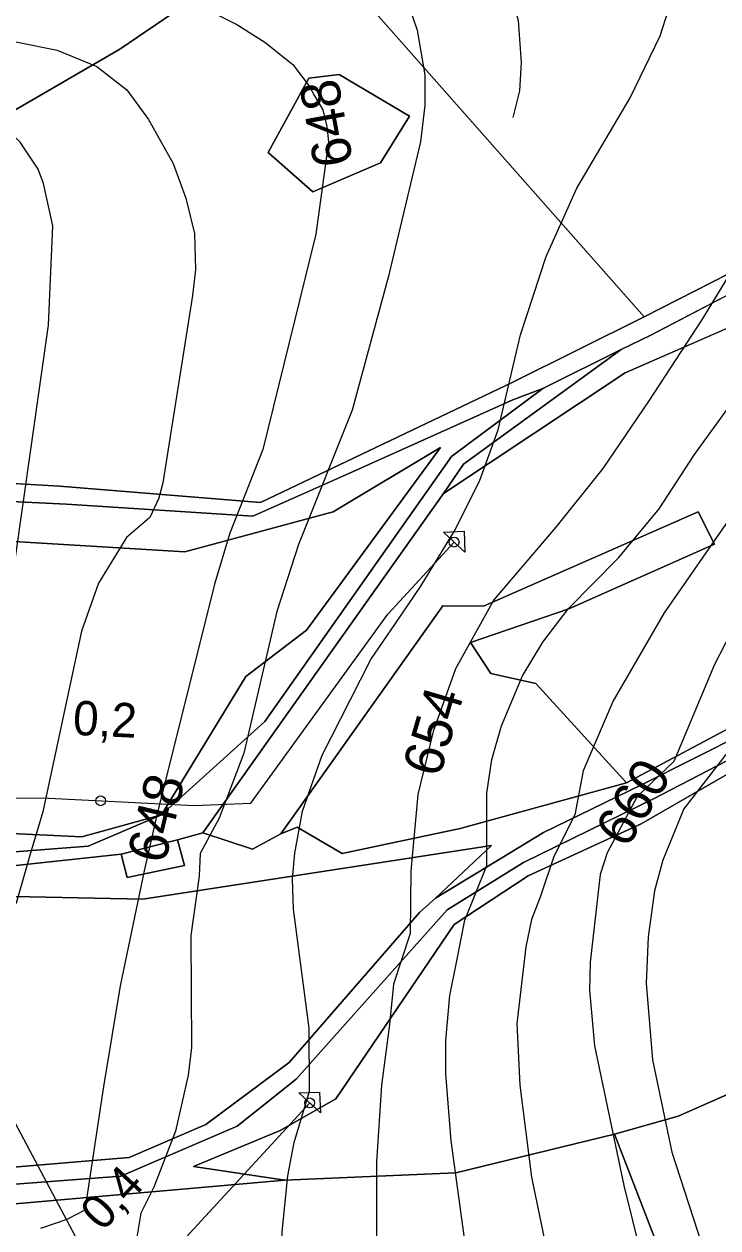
# Model space of a CAD drawing. Extents: x -709418 to -703832, y -1161719 to -1157826.
# Drawn here: x -706749.3 to -706607.7, y -1160459.3 to -1160213.8 of the extents above; entities that cross this region are included whole.
import ezdxf

# ---------------------------------------------------------------- set-up
doc = ezdxf.new("R2010")
doc.units = 0
for name, color, linetype in [('120_vrstevnice hlavní', 7, 'Continuous'), ('121_vrstevnice hlavní_popis', 7, 'Continuous'), ('122_vrstevnice základní', 7, 'Continuous'), ('124_vrstevnice doplňková', 7, 'Continuous'), ('206_TTP_KN', 7, 'Continuous'), ('207_lesní pozemek_KN', 7, 'Continuous'), ('210_ostatní plocha_KN', 7, 'Continuous'), ('301_polní cesta_stav', 7, 'Continuous'), ('311_polní cesta_staničení', 7, 'Continuous'), ('735_OP sítí TI', 7, 'Continuous'), ('Trasa-Hlavni  staniceni', 7, 'Continuous')]:
    doc.layers.add(name, color=color, linetype=linetype)

# ---------------------------------------------------------------- blocks, each defined once
blk = doc.blocks.new('_kolecko-HB')
blk.add_circle((0, 0), 0.5)

msp = doc.modelspace()

# ---------------------------------------------------------------- linework, layer by layer
at = {"layer": '120_vrstevnice hlavní'}
for points in [[(-706712.69, -1160192.59), (-706703.32, -1160191.94), (-706695.77, -1160192.23), (-706689.36, -1160193.79), (-706680.81, -1160197.64), (-706673.97, -1160204.62), (-706670.69, -1160210.47), (-706669.12, -1160215.02), (-706667.56, -1160224.14), (-706667.51, -1160230.38), (-706668.41, -1160237.82), (-706674.97, -1160265.18), (-706682.38, -1160292.54), (-706693.35, -1160319.9), (-706697.77, -1160333.58), (-706704.46, -1160362.51), (-706709.49, -1160375.74), (-706713.4, -1160382.99)], [(-706512.32, -1160245.59), (-706523.39, -1160254.44), (-706542.79, -1160268.33), (-706559.26, -1160281.14), (-706566.96, -1160287.84), (-706574.36, -1160295.39), (-706586.91, -1160310.07), (-706595.6, -1160321.9), (-706602.86, -1160333.58), (-706608.42, -1160344.41), (-706616.69, -1160364.22), (-706624.2, -1160371.3), (-706630.31, -1160382.81)], [(-706713.4, -1160382.99), (-706713.56, -1160387.59), (-706715.29, -1160399.7), (-706715.15, -1160422.5), (-706715.86, -1160428.2), (-706718.43, -1160439.59), (-706722.84, -1160451), (-706725.51, -1160456.33), (-706726.99, -1160465.29)], [(-706630.31, -1160382.81), (-706631.76, -1160387.26), (-706633.79, -1160405.11), (-706633.93, -1160410.81), (-706632.93, -1160422.21), (-706626.95, -1160450.71), (-706619.82, -1160479.21), (-706609.56, -1160502.01), (-706581.06, -1160576.1)]]:
    msp.add_lwpolyline(points, dxfattribs=at)
at = {"layer": '122_vrstevnice základní'}
for points in [[(-706652.57, -1160296.57), (-706648.04, -1160277.15), (-706642.76, -1160261.19), (-706636.49, -1160247.23), (-706625.66, -1160228.85), (-706619.54, -1160216.16), (-706615.69, -1160204.2), (-706613.84, -1160192.23), (-706613.84, -1160180.26), (-706615.83, -1160166.29), (-706619.96, -1160152.33), (-706623.81, -1160142.35), (-706631.51, -1160126.39), (-706637.06, -1160117.7), (-706645.04, -1160107.87), (-706664.99, -1160089.34), (-706671.26, -1160082.22), (-706676.82, -1160072.53), (-706681.81, -1160057.43), (-706686.22, -1160048.59), (-706693.4, -1160037.95)], [(-706581.15, -1160207.47), (-706588.11, -1160230.29), (-706601.39, -1160258.34), (-706610.92, -1160273.94), (-706621.85, -1160290.62)], [(-706777.58, -1160397.14), (-706766.82, -1160390.79), (-706759.94, -1160367.05), (-706752.99, -1160335.95), (-706744.31, -1160275.2), (-706743.45, -1160254.95), (-706745.33, -1160246.28), (-706746.48, -1160243.38), (-706750.1, -1160237.89), (-706755.16, -1160233.11), (-706758.05, -1160231.52), (-706765.72, -1160229.5), (-706791.18, -1160227.04), (-706802.75, -1160224.43), (-706809.69, -1160222.26), (-706816.49, -1160219.08), (-706821.84, -1160215.61), (-706828.93, -1160209.97)], [(-706810.42, -1160210.4), (-706804.63, -1160214.6), (-706799.57, -1160217.06), (-706796.04, -1160218.58), (-706790.08, -1160219.66), (-706783.37, -1160219.95), (-706757.91, -1160217.2), (-706750.68, -1160217.49), (-706742.58, -1160219.08), (-706734.48, -1160222.41), (-706728.37, -1160227.2), (-706723.92, -1160233.26), (-706718.88, -1160242.24)], [(-706714.83, -1160209.8), (-706711.18, -1160211.23), (-706705.89, -1160213.88), (-706700.19, -1160217.45), (-706694.49, -1160222.01), (-706691.04, -1160226.49), (-706690.07, -1160228.42), (-706688.33, -1160231.25), (-706687.51, -1160234.69), (-706687.22, -1160237.82), (-706689.79, -1160256.63), (-706700.61, -1160300.52), (-706707.31, -1160317.62), (-706710.47, -1160328.05), (-706722.29, -1160375.4)], [(-706415.2, -1160213.17), (-706429.45, -1160216.45), (-706434.55, -1160218.47), (-706440.85, -1160221.29), (-706457.95, -1160231.13), (-706472.2, -1160241.24), (-706492.86, -1160258.06), (-706509.82, -1160269.31), (-706535.47, -1160284.7), (-706549.43, -1160294.54), (-706561.68, -1160305.51), (-706574.79, -1160320.47), (-706579.92, -1160327.45), (-706588.19, -1160340.42), (-706594.03, -1160351.39), (-706604.46, -1160360.64), (-706614.66, -1160373.88)], [(-706718.88, -1160242.24), (-706716.3, -1160249.27), (-706714.56, -1160256.46), (-706714.34, -1160263.86), (-706714.95, -1160269.12), (-706720.99, -1160307.36), (-706721.85, -1160310.5), (-706723.65, -1160314.39), (-706728.39, -1160318.49)], [(-706558.13, -1160260.92), (-706577.36, -1160280.71), (-706598.87, -1160305.37), (-706618.68, -1160333.86), (-706629.08, -1160351.82), (-706635.21, -1160366.07), (-706636.92, -1160375.05), (-706641.18, -1160383.54), (-706644.01, -1160391.88)], [(-706661.15, -1160405.54), (-706659.34, -1160396.57), (-706654.86, -1160385.39), (-706654.88, -1160370.63), (-706653.88, -1160363.79), (-706651.88, -1160356.95), (-706647.61, -1160346.69), (-706643.47, -1160339.85), (-706638.2, -1160333.01), (-706627.94, -1160322.61), (-706619.68, -1160312.63), (-706612.48, -1160301.6), (-706594.63, -1160276.92)], [(-706621.85, -1160290.62), (-706631.23, -1160304.41), (-706640.81, -1160316.39), (-706653.47, -1160331.21), (-706661.29, -1160345.26), (-706665.85, -1160358.09), (-706668.98, -1160370.91), (-706670.41, -1160386.59), (-706670.55, -1160399.27), (-706673.95, -1160409.6), (-706674.72, -1160417.84)], [(-706682.8, -1160351.68), (-706678.53, -1160343.38), (-706673.51, -1160336.06), (-706668.33, -1160328.42), (-706661.54, -1160317.29), (-706656.4, -1160307.01), (-706652.57, -1160296.57)], [(-706728.39, -1160318.49), (-706734.15, -1160327.8), (-706737.62, -1160337.63), (-706745.47, -1160374.43), (-706748.07, -1160383.11), (-706750.97, -1160393.09), (-706757.18, -1160396.16)], [(-706691.13, -1160418.59), (-706694.35, -1160394.28), (-706694.57, -1160388.12), (-706694.06, -1160382.88), (-706692.49, -1160374.33), (-706688.5, -1160362.93), (-706682.8, -1160351.68)], [(-706722.29, -1160375.4), (-706724.83, -1160386.48), (-706729.68, -1160409.96), (-706733.1, -1160430.48), (-706736.95, -1160455.7), (-706740.57, -1160457.64), (-706745.97, -1160459.43)], [(-706614.66, -1160373.88), (-706618.97, -1160384.31), (-706620.68, -1160390.58), (-706621.96, -1160399.98), (-706622.39, -1160409.39), (-706621.1, -1160425.06), (-706617.11, -1160443.87), (-706610.99, -1160462.68), (-706602.72, -1160481.49)], [(-706644.01, -1160391.88), (-706645.76, -1160396.42), (-706646.9, -1160401.98), (-706648.75, -1160417.65), (-706648.18, -1160430.19), (-706645.76, -1160449), (-706639.91, -1160477.21), (-706630.51, -1160508.56), (-706626.23, -1160524.24), (-706623.95, -1160536.78), (-706620.25, -1160552.45), (-706617.09, -1160561.42), (-706613.69, -1160568.12), (-706605, -1160583.8)], [(-706578.5, -1160645.07), (-706608.71, -1160616.15), (-706617.68, -1160606.17), (-706624.67, -1160596.62), (-706635.21, -1160576.1), (-706641.77, -1160557.87), (-706643.6, -1160551.76), (-706644.9, -1160544.19), (-706646.18, -1160525.95), (-706649.74, -1160500.87), (-706656.3, -1160478.07), (-706659.01, -1160464.39), (-706662.14, -1160441.59), (-706663.28, -1160427.91), (-706663.28, -1160421.07), (-706662.43, -1160411.95), (-706661.15, -1160405.54)], [(-706674.72, -1160417.84), (-706676.39, -1160430.19), (-706677.39, -1160445.86), (-706677.39, -1160467.81), (-706675.82, -1160486.62), (-706672.69, -1160508.56), (-706670.83, -1160521.1), (-706668.98, -1160539.91), (-706665.56, -1160561.85), (-706661.86, -1160577.53), (-706658.15, -1160586.93), (-706655.74, -1160592.27), (-706652.51, -1160597.16), (-706650.17, -1160599.33), (-706626.38, -1160622.84), (-706615.69, -1160632.1), (-706608.28, -1160637.52), (-706586.87, -1160660.09)], [(-706605.29, -1160673.14), (-706656.59, -1160639.66), (-706667.7, -1160631.25), (-706674.82, -1160624.7), (-706682.23, -1160616.29), (-706685.65, -1160611.16), (-706690.78, -1160600.9), (-706693.11, -1160594.78), (-706695.91, -1160583.8), (-706697.77, -1160573.54), (-706698.67, -1160565.05), (-706698.62, -1160555.87), (-706694.63, -1160507.99), (-706694.77, -1160498.87), (-706696.77, -1160469.23), (-706696.62, -1160460.11), (-706695.48, -1160448.72), (-706694.2, -1160441.88), (-706691.07, -1160431.47), (-706691.13, -1160418.59)]]:
    msp.add_lwpolyline(points, dxfattribs=at)
for points in [[(-706718.88, -1160242.24), (-706718.88, -1160242.24)], [(-706728.39, -1160318.49), (-706728.39, -1160318.49)]]:
    msp.add_open_spline(points, degree=1, dxfattribs=at)
at = {"layer": '124_vrstevnice doplňková'}
msp.add_lwpolyline([(-706710.9, -1160178.29), (-706699.05, -1160178.12), (-706690.78, -1160178.4), (-706677.82, -1160181.82), (-706665.42, -1160188.95), (-706659.01, -1160193.65), (-706654.59, -1160198.5), (-706650.03, -1160207.33), (-706648.46, -1160213.03), (-706647.89, -1160221.58), (-706648.24, -1160227.37), (-706649.6, -1160232.84)], dxfattribs=at)
at = {"layer": '206_TTP_KN'}
for p, q in [((-706626.63, -1160284.88), (-706581.92, -1160265.37)), ((-706663.72, -1160309.55), (-706626.63, -1160284.88)), ((-706686.25, -1160313.24), (-706664.31, -1160300.14)), ((-706664.31, -1160300.14), (-706685.26, -1160328.67)), ((-706712.86, -1160378.77), (-706663.72, -1160309.55)), ((-706716.54, -1160321.45), (-706686.25, -1160313.24)), ((-706611.77, -1160313.3), (-706655.54, -1160332.48)), ((-706608.44, -1160319.84), (-706611.77, -1160313.3)), ((-706766.29, -1160318.4), (-706716.54, -1160321.45)), ((-706638.13, -1160333.04), (-706608.44, -1160319.84)), ((-706685.26, -1160328.67), (-706691.7, -1160337.37)), ((-706663.86, -1160332.44), (-706696.94, -1160378.98)), ((-706655.54, -1160332.48), (-706663.86, -1160332.44)), ((-706658.2, -1160339.91), (-706638.13, -1160333.04)), ((-706691.7, -1160337.37), (-706704.08, -1160346.85)), ((-706654.06, -1160346.24), (-706658.2, -1160339.91)), ((-706644.85, -1160348.3), (-706654.06, -1160346.24)), ((-706704.08, -1160346.85), (-706721.26, -1160375.08)), ((-706626.35, -1160368.57), (-706644.85, -1160348.3)), ((-706596.68, -1160352.67), (-706626.35, -1160368.57)), ((-706721.26, -1160375.08), (-706737.56, -1160379.55)), ((-706737.56, -1160379.55), (-706773.16, -1160377.92)), ((-706702.71, -1160382.06), (-706712.86, -1160378.77)), ((-706696.94, -1160378.98), (-706702.71, -1160382.06)), ((-706725.1, -1160392.3), (-706653.9, -1160381.33)), ((-706653.9, -1160381.33), (-706665.36, -1160392.09)), ((-706812.78, -1160390.39), (-706725.1, -1160392.3)), ((-706665.36, -1160392.09), (-706668.62, -1160394.97)), ((-706668.62, -1160394.97), (-706695.22, -1160425.56)), ((-706695.22, -1160425.56), (-706712.2, -1160438.23)), ((-706712.2, -1160438.23), (-706727.91, -1160444.95)), ((-706661.24, -1160448.07), (-706628.83, -1160440.21)), ((-706628.83, -1160440.21), (-706608.98, -1160491.35)), ((-706727.91, -1160444.95), (-706762.31, -1160447.86)), ((-706751.13, -1160454.44), (-706696.14, -1160449.56)), ((-706696.14, -1160449.56), (-706661.24, -1160448.07))]:
    msp.add_line(p, q, dxfattribs=at)
for points in [[(-706823.52, -1160266.14), (-706783.3, -1160246.25), (-706753.79, -1160232.81), (-706729.8, -1160218.86), (-706718.97, -1160211.57), (-706707.08, -1160203.58), (-706713.31, -1160190.48), (-706699.72, -1160186.38), (-706622.79, -1160273.5), (-706649.57, -1160286.81), (-706701.1, -1160311.37), (-706742.08, -1160308.04), (-706757.65, -1160307.12), (-706767.02, -1160307.2), (-706777.09, -1160301.39), (-706787.71, -1160285.89), (-706822.81, -1160283.83), (-706823.52, -1160266.14)], [(-706454.68, -1160204.24), (-706487.45, -1160216.27), (-706495.88, -1160219.74), (-706518.52, -1160228.94), (-706536.71, -1160236.01), (-706563.82, -1160243.44), (-706622.79, -1160273.5), (-706699.72, -1160186.38)], [(-706663.72, -1160309.55), (-706659.65, -1160303.53), (-706627.49, -1160280.13), (-706621.58, -1160277.3), (-706601.88, -1160267.06), (-706561.68, -1160246.61), (-706535.14, -1160238.33), (-706486.66, -1160219.57), (-706452.48, -1160206.55)], [(-706334.44, -1160209.65), (-706332.53, -1160213.9), (-706348.92, -1160233.25), (-706367.46, -1160243.3), (-706380.34, -1160232.4), (-706387.95, -1160235.66), (-706382.5, -1160242.98), (-706425.46, -1160266.52), (-706434.06, -1160262.09), (-706438.2, -1160269.21), (-706462.1, -1160280.94), (-706514.33, -1160305.71), (-706569.48, -1160323.74), (-706574.91, -1160297.78), (-706579.51, -1160272.37), (-706581.92, -1160265.37), (-706626.63, -1160284.88), (-706663.72, -1160309.55)], [(-706699.48, -1160239.96), (-706690.42, -1160247.96), (-706676.55, -1160242.08), (-706670.67, -1160232.53), (-706685.01, -1160224.07), (-706691.23, -1160224.78), (-706699.48, -1160239.96)], [(-706714.75, -1160446.79), (-706697.06, -1160439.43), (-706685.73, -1160432.99), (-706661.53, -1160397.47), (-706646.46, -1160387.5), (-706623.41, -1160376.91), (-706603.67, -1160365.55)], [(-706578.84, -1160420.24), (-706615.86, -1160436.52), (-706628.83, -1160440.21), (-706661.24, -1160448.07), (-706696.14, -1160449.56), (-706714.75, -1160446.79)]]:
    msp.add_lwpolyline(points, dxfattribs=at)
at = {"layer": '207_lesní pozemek_KN'}
for p, q in [((-706718.97, -1160211.57), (-706729.8, -1160218.86)), ((-706729.8, -1160218.86), (-706753.79, -1160232.81)), ((-706655.54, -1160332.48), (-706611.77, -1160313.3)), ((-706611.77, -1160313.3), (-706608.44, -1160319.84)), ((-706608.44, -1160319.84), (-706638.13, -1160333.04)), ((-706696.94, -1160378.98), (-706663.86, -1160332.44)), ((-706663.86, -1160332.44), (-706655.54, -1160332.48)), ((-706638.13, -1160333.04), (-706658.2, -1160339.91)), ((-706658.2, -1160339.91), (-706654.06, -1160346.24)), ((-706654.06, -1160346.24), (-706644.85, -1160348.3)), ((-706644.85, -1160348.3), (-706626.35, -1160368.57)), ((-706626.35, -1160368.57), (-706660.35, -1160377.84)), ((-706693.62, -1160377.6), (-706696.94, -1160378.98)), ((-706684.42, -1160382.98), (-706693.62, -1160377.6)), ((-706660.35, -1160377.84), (-706684.42, -1160382.98))]:
    msp.add_line(p, q, dxfattribs=at)
at = {"layer": '210_ostatní plocha_KN'}
for p, q in [((-706699.48, -1160239.96), (-706691.23, -1160224.78)), ((-706691.23, -1160224.78), (-706685.01, -1160224.07)), ((-706685.01, -1160224.07), (-706670.67, -1160232.53)), ((-706670.67, -1160232.53), (-706676.55, -1160242.08)), ((-706690.42, -1160247.96), (-706699.48, -1160239.96)), ((-706676.55, -1160242.08), (-706690.42, -1160247.96)), ((-706622.79, -1160273.5), (-706563.82, -1160243.44)), ((-706601.88, -1160267.06), (-706621.58, -1160277.3)), ((-706649.57, -1160286.81), (-706622.79, -1160273.5)), ((-706621.58, -1160277.3), (-706627.49, -1160280.13)), ((-706627.49, -1160280.13), (-706659.65, -1160303.53)), ((-706627.49, -1160280.13), (-706643.48, -1160288.09)), ((-706643.48, -1160288.09), (-706627.49, -1160280.13)), ((-706701.1, -1160311.37), (-706649.57, -1160286.81)), ((-706643.48, -1160288.09), (-706662.11, -1160301.98)), ((-706662.11, -1160301.98), (-706643.48, -1160288.09)), ((-706643.48, -1160288.09), (-706649.57, -1160290.43)), ((-706649.57, -1160290.43), (-706643.48, -1160288.09)), ((-706649.57, -1160290.43), (-706683.65, -1160305.75)), ((-706683.65, -1160305.75), (-706649.57, -1160290.43)), ((-706664.31, -1160300.14), (-706686.25, -1160313.24)), ((-706685.26, -1160328.67), (-706664.31, -1160300.14)), ((-706662.11, -1160301.98), (-706700.17, -1160356.04)), ((-706700.17, -1160356.04), (-706662.11, -1160301.98)), ((-706659.65, -1160303.53), (-706663.72, -1160309.55)), ((-706757.65, -1160307.12), (-706742.08, -1160308.04)), ((-706683.65, -1160305.75), (-706702.62, -1160314.14)), ((-706702.62, -1160314.14), (-706683.65, -1160305.75)), ((-706742.08, -1160308.04), (-706701.1, -1160311.37)), ((-706663.72, -1160309.55), (-706712.86, -1160378.77)), ((-706740.69, -1160311.7), (-706767.16, -1160310.49)), ((-706767.16, -1160310.49), (-706740.69, -1160311.7)), ((-706702.62, -1160314.14), (-706740.69, -1160311.7)), ((-706740.69, -1160311.7), (-706702.62, -1160314.14)), ((-706686.25, -1160313.24), (-706716.54, -1160321.45)), ((-706716.54, -1160321.45), (-706766.29, -1160318.4)), ((-706691.7, -1160337.37), (-706685.26, -1160328.67)), ((-706704.08, -1160346.85), (-706691.7, -1160337.37)), ((-706721.26, -1160375.08), (-706704.08, -1160346.85)), ((-706626.35, -1160368.57), (-706596.68, -1160352.67)), ((-706700.17, -1160356.04), (-706721.26, -1160375.08)), ((-706721.26, -1160375.08), (-706700.17, -1160356.04)), ((-706623.34, -1160368.93), (-706597.46, -1160355.96)), ((-706597.46, -1160355.96), (-706623.34, -1160368.93)), ((-706621.03, -1160371.85), (-706595.76, -1160358.75)), ((-706595.76, -1160358.75), (-706621.03, -1160371.85)), ((-706603.67, -1160365.55), (-706623.41, -1160376.91)), ((-706660.35, -1160377.84), (-706626.35, -1160368.57)), ((-706643.34, -1160378.69), (-706623.34, -1160368.93)), ((-706623.34, -1160368.93), (-706643.34, -1160378.69)), ((-706627.25, -1160374.96), (-706621.03, -1160371.85)), ((-706621.03, -1160371.85), (-706627.25, -1160374.96)), ((-706737.56, -1160379.55), (-706721.26, -1160375.08)), ((-706736.22, -1160381.46), (-706721.26, -1160375.08)), ((-706721.26, -1160375.08), (-706736.22, -1160381.46)), ((-706647.42, -1160384.8), (-706627.25, -1160374.96)), ((-706627.25, -1160374.96), (-706647.42, -1160384.8)), ((-706773.16, -1160377.92), (-706737.56, -1160379.55)), ((-706696.94, -1160378.98), (-706693.62, -1160377.6)), ((-706693.62, -1160377.6), (-706684.42, -1160382.98)), ((-706684.42, -1160382.98), (-706660.35, -1160377.84)), ((-706665.36, -1160392.09), (-706643.34, -1160378.69)), ((-706643.34, -1160378.69), (-706665.36, -1160392.09)), ((-706623.41, -1160376.91), (-706646.46, -1160387.5)), ((-706718.03, -1160380.19), (-706729.49, -1160383.09)), ((-706729.49, -1160383.09), (-706718.03, -1160380.19)), ((-706712.86, -1160378.77), (-706718.03, -1160380.19)), ((-706718.03, -1160380.19), (-706712.86, -1160378.77)), ((-706716.58, -1160385.38), (-706718.03, -1160380.19)), ((-706718.03, -1160380.19), (-706716.58, -1160385.38)), ((-706712.86, -1160378.77), (-706702.71, -1160382.06)), ((-706702.71, -1160382.06), (-706696.94, -1160378.98)), ((-706729.49, -1160383.09), (-706776.91, -1160388.26)), ((-706776.91, -1160388.26), (-706729.49, -1160383.09)), ((-706774.22, -1160384.44), (-706736.22, -1160381.46)), ((-706736.22, -1160381.46), (-706774.22, -1160384.44)), ((-706729.49, -1160383.09), (-706728.3, -1160387.86)), ((-706728.3, -1160387.86), (-706729.49, -1160383.09)), ((-706653.9, -1160381.33), (-706725.1, -1160392.3)), ((-706665.36, -1160392.09), (-706653.9, -1160381.33)), ((-706728.3, -1160387.86), (-706716.58, -1160385.38)), ((-706716.58, -1160385.38), (-706728.3, -1160387.86)), ((-706662.96, -1160394.46), (-706647.42, -1160384.8)), ((-706647.42, -1160384.8), (-706662.96, -1160394.46)), ((-706646.46, -1160387.5), (-706661.53, -1160397.47)), ((-706725.1, -1160392.3), (-706812.78, -1160390.39)), ((-706668.62, -1160394.97), (-706665.36, -1160392.09)), ((-706695.22, -1160425.56), (-706668.62, -1160394.97)), ((-706693.82, -1160429.01), (-706662.96, -1160394.46)), ((-706662.96, -1160394.46), (-706693.82, -1160429.01)), ((-706661.53, -1160397.47), (-706685.73, -1160432.99)), ((-706615.86, -1160436.52), (-706578.84, -1160420.24)), ((-706712.2, -1160438.23), (-706695.22, -1160425.56)), ((-706705.81, -1160438.6), (-706693.82, -1160429.01)), ((-706693.82, -1160429.01), (-706705.81, -1160438.6)), ((-706685.73, -1160432.99), (-706697.06, -1160439.43)), ((-706628.83, -1160440.21), (-706615.86, -1160436.52)), ((-706729.56, -1160448.79), (-706705.81, -1160438.6)), ((-706705.81, -1160438.6), (-706729.56, -1160448.79)), ((-706727.91, -1160444.95), (-706712.2, -1160438.23)), ((-706697.06, -1160439.43), (-706714.75, -1160446.79)), ((-706608.98, -1160491.35), (-706628.83, -1160440.21)), ((-706762.31, -1160447.86), (-706727.91, -1160444.95)), ((-706714.75, -1160446.79), (-706696.14, -1160449.56)), ((-706765.33, -1160451.45), (-706729.56, -1160448.79)), ((-706729.56, -1160448.79), (-706765.33, -1160451.45)), ((-706696.14, -1160449.56), (-706751.13, -1160454.44))]:
    msp.add_line(p, q, dxfattribs=at)
at = {"layer": '301_polní cesta_stav'}
for points in [[(-706933.07, -1160374.1), (-706900.02, -1160377.69), (-706871.05, -1160377.21), (-706852.37, -1160373.38), (-706808.78, -1160371.47), (-706744.27, -1160371.7), (-706714.58, -1160373.14), (-706703.08, -1160372.66), (-706675.07, -1160334.13), (-706661.56, -1160319.44)], [(-706993.15, -1160565.27), (-706965.02, -1160556.35), (-706942.71, -1160558.75), (-706861.06, -1160581.04), (-706767.05, -1160592.01), (-706737.54, -1160590.64), (-706736.73, -1160564.91), (-706748.65, -1160520.22), (-706748.65, -1160496.39), (-706691.02, -1160433.83)]]:
    msp.add_lwpolyline(points, dxfattribs=at)
at = {"layer": '311_polní cesta_staničení'}
for points in [[(-706663.76, -1160317.4), (-706659.52, -1160317.24), (-706659.36, -1160321.48), (-706663.76, -1160317.4)], [(-706693.24, -1160431.81), (-706689, -1160431.62), (-706688.81, -1160435.86), (-706693.24, -1160431.81)]]:
    msp.add_lwpolyline(points, dxfattribs=at)
at = {"layer": '735_OP sítí TI'}
msp.add_lwpolyline([(-706648.27, -1160628.88), (-706678.38, -1160573.89), (-706678.41, -1160573.81), (-706733.43, -1160471.24), (-706778.3, -1160386.87), (-706818.57, -1160311.29), (-706870.8, -1160215.44)], dxfattribs=at)

# ---------------------------------------------------------------- block references
at = {"layer": 'Trasa-Hlavni  staniceni'}
for p, xscale, yscale, rotation in [((-706661.56, -1160319.44), 1.9999999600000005, 1.999999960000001, 47.40728998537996), ((-706733.71, -1160372.21), 1.9999999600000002, 1.9999999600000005, -2.768474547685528), ((-706691.02, -1160433.83), 1.9999999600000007, 1.999999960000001, 47.34840737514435)]:
    msp.add_blockref('_kolecko-HB', p, dxfattribs=dict(at, xscale=xscale, yscale=yscale, rotation=rotation))

# ---------------------------------------------------------------- texts
at = {"layer": '121_vrstevnice hlavní_popis'}
for s, rotation, p in [('648', 100.3939, (-706682.12, -1160242.11)), ('654', 73.6984, (-706664.55, -1160367.71)), ('660', 58.3504, (-706626.34, -1160382.2)), ('648', 76.6141, (-706720.59, -1160385.32))]:
    msp.add_text(s, height=8, rotation=rotation, dxfattribs=at).set_placement(p)
at = {"layer": 'Trasa-Hlavni  staniceni'}
for s, height, rotation, p in [('0,3', 0.000000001, 47.4073, (-706674.02, -1160309.34)), ('0,2', 7, 357.2315, (-706739.46, -1160358.74)), ('0,4', 0.000000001, 47.3484, (-706703.47, -1160423.73)), ('0,4', 7, 47.3484, (-706733.29, -1160460.26))]:
    msp.add_text(s, height=height, rotation=rotation, dxfattribs=at).set_placement(p)

doc.saveas('drawing.dxf')
